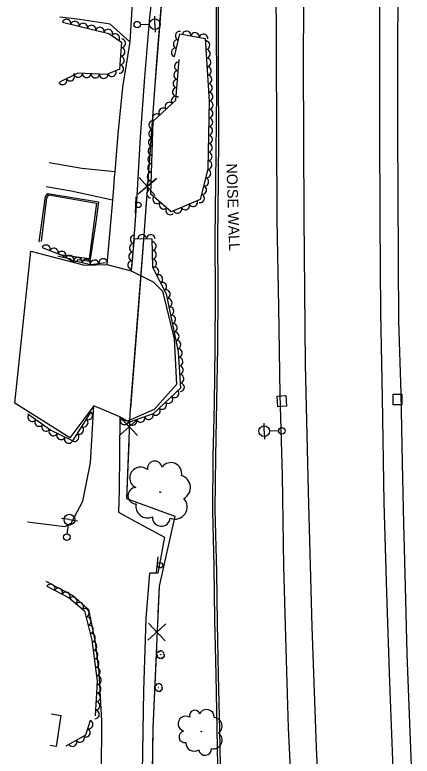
# Model space of a CAD drawing. Extents: x 1722896 to 1754269, y 648279 to 666297.
# Drawn here: x 1725539.9 to 1725725.3, y 662487.8 to 662833.8 of the extents above; entities that cross this region are included whole.
import ezdxf

# ---------------------------------------------------------------- set-up
doc = ezdxf.new("R2010")
doc.units = 0
for name, color, linetype in [('DESIGN - CENTERLINE - Proposed Text', 7, 'Continuous'), ('DESIGN - PUBLIC HEARING - Shapes', 7, 'Continuous'), ('DESIGN - SCRATCH - User 1', 7, 'Continuous'), ('SURVEY - CENTERLINE - Preliminary', 7, 'Continuous'), ('SURVEY - CENTERLINE - Preliminary Text', 7, 'Continuous'), ('SURVEY - DRAINAGE - Natural Features', 7, 'Continuous'), ('SURVEY - DTM - Breaklines', 7, 'Continuous'), ('SURVEY - VEGETATION - Features with Text', 7, 'Continuous')]:
    doc.layers.add(name, color=color, linetype=linetype)

msp = doc.modelspace()

# ---------------------------------------------------------------- linework, layer by layer
at = {"layer": 'DESIGN - CENTERLINE - Proposed Text'}
for points in [[(1725660.53, 663306.55), (1725605.48, 663310.97), (1725606.31, 663251.27), (1725606, 663206.2), (1725623.64, 663161.94), (1725638.22, 663119.93), (1725632.33, 663057.57), (1725622.33, 663030.12), (1725617.66, 662968.96), (1725614.32, 662914.99), (1725610.17, 662863.33), (1725605.16, 662801), (1725600.16, 662730.97), (1725593.62, 662647.78), (1725591.98, 662608.01), (1725614.51, 662599.88), (1725607.21, 662567.13), (1725604.33, 662500.93), (1725603.33, 662426.28), (1725602.24, 662351.99), (1725601.17, 662275.62), (1725599.89, 662190.58), (1725599.51, 662115.03), (1725598.09, 662048.81)], [(1725609.78, 662858.46), (1725606.06, 662812.21)], [(1725606.06, 662812.21), (1725605.16, 662801), (1725602.4, 662762.35)], [(1725605.39, 662749.5), (1725597.97, 662757.95), (1725601.68, 662753.68), (1725605.95, 662757.38), (1725597.41, 662750.07)], [(1725551.28, 662727.94), (1725554.22, 662749.07), (1725555.25, 662750.39), (1725578.92, 662746.48), (1725577.87, 662738.17), (1725574.95, 662718.68), (1725569.12, 662719.51), (1725568.76, 662718.49), (1725566.06, 662718.82), (1725566.15, 662719.8), (1725560.2, 662721.03), (1725560.17, 662721.05)], [(1725552.4, 662728.04), (1725554.84, 662748.39), (1725555.79, 662749.77), (1725578.06, 662745.96), (1725574.54, 662719.88), (1725560.87, 662721.77), (1725560.42, 662722.1)], [(1725601.25, 662746.29), (1725600.16, 662730.97), (1725597.73, 662700.02)], [(1725551.33, 662727.9), (1725551.28, 662727.94)], [(1725597.73, 662700.02), (1725593.81, 662650.18)], [(1725597.1, 662637.43), (1725589.43, 662645.65), (1725593.26, 662641.49), (1725597.42, 662645.32), (1725589.1, 662637.76)], [(1725593.06, 662634.09), (1725591.98, 662608.01), (1725611.07, 662601.12)], [(1725611.07, 662601.12), (1725614.51, 662599.88), (1725607.21, 662567.13), (1725606.65, 662554.35)], [(1725610, 662541.59), (1725602.35, 662549.83), (1725606.17, 662545.66), (1725610.34, 662549.48), (1725602.01, 662541.94)], [(1725605.95, 662538.27), (1725604.33, 662500.93), (1725604.21, 662491.9)], [(1725556.92, 662507.52), (1725561.42, 662506.83), (1725559.19, 662492.28), (1725556.42, 662492.7)], [(1725604.21, 662491.9), (1725603.54, 662441.91)]]:
    msp.add_lwpolyline(points, dxfattribs=at)
at = {"layer": 'DESIGN - PUBLIC HEARING - Shapes'}
for p, q in [((1725596.21, 662741.39), (1725596.54, 662748.88)), ((1725606.04, 662573.3), (1725606.85, 662580.76))]:
    msp.add_line(p, q, dxfattribs=at)
for centre in [(1725597.6, 662745.1), (1725607.66, 662576.92)]:
    msp.add_circle(centre, 1.25, dxfattribs=at)
at = {"layer": 'DESIGN - SCRATCH - User 1'}
for points in [[(1725650.02, 663034.8), (1725646.85, 663009.56), (1725643.53, 662985.14), (1725640.41, 662960.5), (1725637.31, 662933.79), (1725634.53, 662908.12), (1725633.99, 662883.17), (1725633.7, 662857.53), (1725633.9, 662831.33), (1725633.95, 662798.1), (1725633.54, 662755.5), (1725633.27, 662729.67), (1725633.45, 662702.74), (1725633.19, 662678.66), (1725632.98, 662652.27), (1725632.24, 662627.54), (1725632.19, 662602.24), (1725632.76, 662576.43), (1725633.09, 662551.41), (1725633.69, 662525.89), (1725634.17, 662500.31), (1725634.69, 662474.9)], [(1725651.1, 663035.15), (1725648.22, 663010.55), (1725644.8, 662985.7), (1725641.76, 662959.55), (1725638.38, 662934.4), (1725635.42, 662908.63), (1725634.94, 662882.85), (1725635.08, 662859.13), (1725634.81, 662831.6), (1725634.8, 662803.7), (1725635.01, 662778.75), (1725634.72, 662756.17), (1725634.54, 662729.99), (1725634.56, 662704.58), (1725634.41, 662678.74), (1725633.94, 662653.17), (1725633.6, 662627.68), (1725633.26, 662602.71), (1725633.95, 662573.78), (1725634.33, 662549.88), (1725634.77, 662525.61), (1725635.34, 662499.87), (1725635.88, 662475.22)]]:
    msp.add_lwpolyline(points, dxfattribs=at)
at = {"layer": 'SURVEY - CENTERLINE - Preliminary'}
msp.add_lwpolyline([(1725608.75, 662704.9), (1725614.25, 662682.51), (1725615.39, 662661.23), (1725604.98, 662649.55), (1725592.4, 662644.16), (1725588.96, 662646.24), (1725576.75, 662651.26), (1725565.61, 662636.4), (1725539.89, 662652.61), (1725547.33, 662723.5), (1725572.4, 662716.99), (1725582.84, 662717.26), (1725594.14, 662714.27), (1725604.39, 662709.14), (1725608.75, 662704.9)], dxfattribs=at)
at = {"layer": 'SURVEY - CENTERLINE - Preliminary Text'}
for points in [[(1725711.15, 663301.39), (1725711.17, 663260.71), (1725711.07, 663219.43), (1725710.72, 663180.98), (1725710.75, 663144.09), (1725710.74, 663107.89), (1725710.62, 663070.02), (1725710.29, 663026.62), (1725710.44, 662991.28), (1725710.28, 662956.01), (1725710.08, 662915.17), (1725710.11, 662874.39), (1725710.05, 662823.57), (1725710.02, 662781.67), (1725710.27, 662737.55), (1725710.62, 662694.9), (1725711.3, 662655.19), (1725712.09, 662606.06), (1725713.33, 662564.07), (1725714.79, 662522.39), (1725716.48, 662477.83)], [(1725675.61, 663292.82), (1725675.82, 663217.35), (1725675.53, 663146.5), (1725675.28, 663080.96), (1725675.25, 663022.17), (1725675.09, 662972.84), (1725674.89, 662915.13), (1725674.74, 662864.61), (1725674.5, 662811.89), (1725674.82, 662739.45), (1725675.42, 662670.84), (1725676.72, 662611.29), (1725678.56, 662548.2), (1725680.56, 662491.83), (1725683.11, 662436.87), (1725685.46, 662381.98), (1725688.84, 662318.75), (1725692.33, 662264.92), (1725697.16, 662198.89), (1725701.9, 662145.53), (1725706.8, 662090.89), (1725708.09, 662077.25)], [(1725662.54, 663021.31), (1725662.65, 663001.08), (1725662.91, 662969.3), (1725662.5, 662928.83), (1725662.34, 662891.48), (1725661.73, 662852.13), (1725661.81, 662816.75), (1725662.02, 662779.26), (1725662.17, 662738.32), (1725662.89, 662697.29), (1725663.53, 662656.62), (1725664.63, 662618.79), (1725665.31, 662576.54), (1725666.28, 662543.4), (1725667.48, 662501.03), (1725669.11, 662465.85)], [(1725716.44, 663007.06), (1725717.28, 662990.88), (1725718.16, 662956.64), (1725718.78, 662920.83), (1725718.82, 662883.56), (1725718.66, 662847.33), (1725718.42, 662813.69), (1725718.42, 662778.95), (1725718.65, 662750.57), (1725718.85, 662719.1), (1725718.97, 662690.77), (1725719.97, 662657.26), (1725720.65, 662624.6), (1725721.22, 662596.43), (1725721.99, 662566.99), (1725722.82, 662535.55), (1725724.05, 662503.06), (1725725.33, 662471.74)], [(1725599.62, 662959.36), (1725610.23, 662958.49), (1725614.03, 662956.98), (1725613.76, 662944.09), (1725612.21, 662921.89), (1725609.18, 662895.76), (1725606.55, 662864.09), (1725602.76, 662832.75), (1725600.46, 662804.67), (1725598.37, 662776.7), (1725596.74, 662746.72), (1725594.79, 662720.9), (1725594.14, 662714.27)], [(1725568.67, 662935.64), (1725582.28, 662935.11), (1725599.83, 662934.88), (1725599.79, 662929.6), (1725598.94, 662907.29), (1725597.45, 662879.76), (1725596.22, 662855.36), (1725594.84, 662842.08), (1725593.58, 662821.23), (1725590.17, 662800.05), (1725587.95, 662778.07), (1725586.5, 662760.57)], [(1725593.58, 662821.23), (1725584.36, 662829.42), (1725570.28, 662831.58), (1725560.91, 662832.68)], [(1725586.5, 662760.57), (1725571.1, 662762.17), (1725555.86, 662764.72)], [(1725586.5, 662760.57), (1725586.3, 662758.07), (1725585.91, 662753.2)], [(1725585.41, 662747.32), (1725566.16, 662751.59), (1725554.57, 662753.55)], [(1725585.91, 662753.2), (1725585.41, 662747.34)], [(1725585.41, 662747.32), (1725582.84, 662717.26)], [(1725585.41, 662747.34), (1725585.41, 662747.32)], [(1725545.85, 662597.21), (1725563.24, 662595.02), (1725566.11, 662596.57), (1725571.65, 662606.87), (1725575.24, 662624.77), (1725576.75, 662651.26)], [(1725588.96, 662646.24), (1725588.6, 662612.03), (1725588.33, 662601.65), (1725595.52, 662597.58), (1725609.73, 662589.96)], [(1725609.73, 662589.96), (1725606.57, 662573.15), (1725602.75, 662573.17), (1725601.01, 662552.09), (1725600.01, 662518.27), (1725599.25, 662480.3), (1725598.81, 662444.42), (1725597.89, 662405.04), (1725597.47, 662371.56), (1725597.38, 662331.59), (1725597.06, 662291.29), (1725596.28, 662250.74), (1725596.04, 662209.32), (1725595.13, 662166.46), (1725594.55, 662118.3), (1725593.78, 662075.09), (1725593.48, 662046.56)], [(1725554.39, 662569.48), (1725567.04, 662562.83), (1725574.29, 662556.28), (1725577.44, 662540.98), (1725579.1, 662526.92)], [(1725579.1, 662526.92), (1725580.29, 662504.09), (1725580.26, 662479.69), (1725579.76, 662458.85), (1725578.47, 662420.99), (1725577.76, 662403.14), (1725577.94, 662377.07), (1725577.2, 662360.01), (1725576.59, 662330.57), (1725576.1, 662301.13), (1725576.34, 662269.1), (1725575.17, 662233.46), (1725575.11, 662202.93), (1725574.89, 662176.04), (1725574.87, 662149.83), (1725574.6, 662119.68), (1725574.38, 662088.96), (1725574.33, 662055.79), (1725573.95, 662041.16)]]:
    msp.add_lwpolyline(points, dxfattribs=at)
at = {"layer": 'SURVEY - DRAINAGE - Natural Features'}
for p, q in [((1725664.51, 662653.56), (1725664.51, 662653.56)), ((1725718.47, 662654.28), (1725718.47, 662654.28))]:
    msp.add_line(p, q, dxfattribs=at)
for points in [[(1725662.32, 662655.9), (1725666.31, 662656.21), (1725666.69, 662651.22), (1725662.71, 662650.91), (1725662.32, 662655.9)], [(1725716.45, 662656.76), (1725720.45, 662656.8), (1725720.49, 662651.8), (1725716.49, 662651.76), (1725716.45, 662656.76)]]:
    msp.add_lwpolyline(points, dxfattribs=at)
at = {"layer": 'SURVEY - DTM - Breaklines'}
for p, q in [((1725605.26, 662829.48), (1725605.16, 662833.23)), ((1725598.51, 662829.3), (1725602.76, 662829.41)), ((1725605.26, 662829.48), (1725605.36, 662825.73)), ((1725656.29, 662639.47), (1725656.21, 662643.22)), ((1725656.29, 662639.47), (1725656.37, 662635.72)), ((1725663.03, 662639.61), (1725658.79, 662639.52)), ((1725565.36, 662598.18), (1725561.65, 662598.73)), ((1725565.36, 662598.18), (1725569.07, 662597.62)), ((1725564.37, 662591.5), (1725564.99, 662595.7))]:
    msp.add_line(p, q, dxfattribs=at)
for centre, radius in [((1725605.26, 662829.48), 2.5), ((1725597.01, 662829.26), 1.5), ((1725656.29, 662639.47), 2.5), ((1725664.53, 662639.64), 1.5), ((1725565.36, 662598.18), 2.5), ((1725564.15, 662590.01), 1.5)]:
    msp.add_circle(centre, radius, dxfattribs=at)
at = {"layer": 'SURVEY - VEGETATION - Features with Text'}
for points in [[(1725562.11, 662830.36), (1725583.72, 662825.15), (1725589.74, 662821.05), (1725588.76, 662808.46), (1725582.9, 662805.99), (1725569.22, 662806.59), (1725560.71, 662802.4)], [(1725614.37, 662814.39), (1725616.88, 662824.88), (1725628.77, 662822.8), (1725630.56, 662793.58), (1725629.94, 662761.73), (1725626.32, 662747.57), (1725612.93, 662741.9), (1725603.34, 662750.19), (1725604.45, 662784.13), (1725615, 662793.92), (1725616.55, 662813.05)], [(1725594.35, 662715.05), (1725595.75, 662729.37), (1725603.91, 662729.31), (1725604.16, 662716.1), (1725610.49, 662703.65), (1725616.14, 662676.59), (1725617.14, 662659.55), (1725604.42, 662647.57), (1725593.88, 662643.86), (1725589.16, 662644.78)], [(1725552.62, 662725.22), (1725560.99, 662721.97), (1725565.76, 662719.46), (1725575.42, 662717.23), (1725582.19, 662718.26)], [(1725575.36, 662648.46), (1725566.74, 662634.9), (1725556.49, 662639.89), (1725545.95, 662647.38)], [(1725554.9, 662567.08), (1725565.19, 662561.7), (1725572.41, 662555.62), (1725575.84, 662541.94), (1725578.39, 662522.82), (1725577.37, 662506.56)], [(1725575.07, 662504.45), (1725572.84, 662497.62), (1725566.85, 662494.24), (1725563.72, 662492.45)]]:
    msp.add_lwpolyline(points, dxfattribs=at)
for centre, radius in [((1725607.71, 662611.04), 0.176), ((1725607.94, 662535.16), 0.022), ((1725607.02, 662519.83), 0.022), ((1725626.92, 662499.3), 0.125)]:
    msp.add_circle(centre, radius, dxfattribs=at)
for centre, radius, start, end in [((1725605.2, 662622.06), 3.46, 10.0601, 188.8058), ((1725612.72, 662619.76), 5.04, 347.944, 144.7329), ((1725598.56, 662617.68), 5.03, 50.0808, 243.5005), ((1725616.12, 662613.19), 5.74, 296.9967, 74.5209), ((1725596.5, 662609.36), 3.83, 92.6995, 270.0186), ((1725614.6, 662604.13), 5.7, 247.8925, 43.731), ((1725601.8, 662604.41), 5.42, 167.9865, 294.8322), ((1725608.28, 662599.35), 4.21, 178.1454, 353.1457), ((1725606.58, 662535.54), 0.629, 70.3044, 263.7241), ((1725606.7, 662534.47), 0.479, 112.923, 290.2422), ((1725607.17, 662536.34), 0.433, 30.2837, 209.0293), ((1725608.15, 662536.4), 0.631, 8.1675, 164.9565), ((1725608.84, 662535.77), 0.719, 317.2203, 94.7445), ((1725609.05, 662534.64), 0.714, 268.1161, 63.9546), ((1725607.54, 662534.12), 0.679, 188.2101, 315.0558), ((1725608.52, 662533.81), 0.527, 198.369, 13.3693), ((1725605.66, 662520.22), 0.629, 70.3044, 263.7241), ((1725606.25, 662521.02), 0.433, 30.2837, 209.0293), ((1725607.23, 662521.08), 0.631, 8.1675, 164.9565), ((1725607.92, 662520.45), 0.719, 317.2203, 94.7445), ((1725605.78, 662519.15), 0.479, 112.923, 290.2422), ((1725606.61, 662518.8), 0.679, 188.2101, 315.0558), ((1725607.59, 662518.49), 0.527, 198.369, 13.3693), ((1725608.13, 662519.32), 0.714, 268.1161, 63.9546), ((1725619.73, 662502.89), 3.58, 59.5173, 252.937), ((1725623.88, 662506.75), 2.46, 19.4966, 198.2422), ((1725629.42, 662506.01), 3.58, 357.3804, 154.1694), ((1725632.57, 662501.79), 4.08, 306.4332, 83.9574), ((1725619.25, 662496.82), 2.72, 102.1359, 279.4551), ((1725632.56, 662495.26), 4.06, 257.329, 53.1675), ((1725623.55, 662493.96), 3.85, 177.423, 304.2687), ((1725628.68, 662491.17), 2.99, 187.5819, 2.5822)]:
    msp.add_arc(centre, radius, start, end, dxfattribs=at)
for centre, major_axis in [((1725564.06, 662829.89), (1.94, -0.47)), ((1725567.94, 662828.96), (1.94, -0.47)), ((1725571.83, 662828.02), (1.94, -0.47)), ((1725575.72, 662827.08), (1.94, -0.47)), ((1725579.61, 662826.14), (1.94, -0.47)), ((1725583.5, 662825.2), (1.94, -0.47)), ((1725586.84, 662823.02), (1.65, -1.12)), ((1725616.7, 662824.12), (0.47, 1.95)), ((1725620.05, 662824.33), (1.97, -0.35)), ((1725623.99, 662823.64), (1.97, -0.35)), ((1725627.93, 662822.94), (1.97, -0.35)), ((1725589.7, 662820.56), (-0.16, -1.99)), ((1725615.77, 662820.23), (0.47, 1.95)), ((1725628.96, 662819.66), (0.12, -2)), ((1725589.39, 662816.57), (-0.16, -1.99)), ((1725614.84, 662816.34), (0.47, 1.95)), ((1725589.08, 662812.59), (-0.16, -1.99)), ((1725629.21, 662815.67), (0.12, -2)), ((1725616.27, 662809.7), (0.16, 1.99)), ((1725629.45, 662811.67), (0.12, -2)), ((1725585.2, 662806.96), (-1.84, -0.78)), ((1725588.77, 662808.6), (-0.16, -1.99)), ((1725615.95, 662805.71), (0.16, 1.99)), ((1725629.69, 662807.68), (0.12, -2)), ((1725562.21, 662803.14), (-1.79, -0.88)), ((1725565.8, 662804.9), (-1.79, -0.88)), ((1725569.41, 662806.58), (-2, 0.09)), ((1725573.41, 662806.41), (-2, 0.09)), ((1725577.4, 662806.23), (-2, 0.09)), ((1725581.4, 662806.06), (-2, 0.09)), ((1725629.94, 662803.69), (0.12, -2)), ((1725615.63, 662801.72), (0.16, 1.99)), ((1725630.18, 662799.7), (0.12, -2)), ((1725615.31, 662797.74), (0.16, 1.99)), ((1725630.43, 662795.7), (0.12, -2)), ((1725614.87, 662793.8), (1.47, 1.36)), ((1725630.52, 662791.71), (-0.04, -2)), ((1725609.01, 662788.36), (1.47, 1.36)), ((1725611.94, 662791.08), (1.47, 1.36)), ((1725606.08, 662785.64), (1.47, 1.36)), ((1725630.44, 662787.71), (-0.04, -2)), ((1725604.39, 662782.35), (0.07, 2)), ((1725630.36, 662783.71), (-0.04, -2)), ((1725604.26, 662778.35), (0.07, 2)), ((1725630.29, 662779.71), (-0.04, -2)), ((1725604.13, 662774.36), (0.07, 2)), ((1725630.21, 662775.71), (-0.04, -2)), ((1725630.13, 662771.71), (-0.04, -2)), ((1725604, 662770.36), (0.07, 2)), ((1725630.05, 662767.71), (-0.04, -2)), ((1725603.87, 662766.36), (0.07, 2)), ((1725603.74, 662762.36), (0.07, 2)), ((1725629.97, 662763.71), (-0.04, -2)), ((1725603.61, 662758.36), (0.07, 2)), ((1725629.44, 662759.78), (-0.49, -1.94)), ((1725603.48, 662754.37), (0.07, 2)), ((1725628.45, 662755.9), (-0.49, -1.94)), ((1725603.34, 662750.37), (0.07, 2)), ((1725627.46, 662752.02), (-0.49, -1.94)), ((1725606.23, 662747.69), (-1.51, 1.31)), ((1725626.47, 662748.15), (-0.49, -1.94)), ((1725609.26, 662745.07), (-1.51, 1.31)), ((1725619.51, 662744.68), (-1.84, -0.78)), ((1725623.19, 662746.24), (-1.84, -0.78)), ((1725612.28, 662742.46), (-1.51, 1.31)), ((1725615.82, 662743.13), (-1.84, -0.78)), ((1725595.71, 662728.98), (0.19, 1.99)), ((1725599.35, 662729.35), (2, -0.02)), ((1725603.35, 662729.31), (2, -0.02)), ((1725603.97, 662725.86), (0.04, -2)), ((1725554.48, 662724.5), (1.86, -0.72)), ((1725558.21, 662723.05), (1.86, -0.72)), ((1725595.32, 662725), (0.19, 1.99)), ((1725561.89, 662721.5), (1.77, -0.93)), ((1725565.43, 662719.64), (1.77, -0.93)), ((1725594.93, 662721.02), (0.19, 1.99)), ((1725604.05, 662721.86), (0.04, -2)), ((1725569.29, 662718.65), (1.95, -0.45)), ((1725573.19, 662717.74), (1.95, -0.45)), ((1725577.11, 662717.49), (1.98, 0.3)), ((1725581.07, 662718.09), (1.98, 0.3)), ((1725594.54, 662717.04), (0.19, 1.99)), ((1725604.12, 662717.86), (0.04, -2)), ((1725605.17, 662714.11), (0.91, -1.78)), ((1725606.98, 662710.54), (0.91, -1.78)), ((1725608.8, 662706.97), (0.91, -1.78)), ((1725610.54, 662703.39), (0.41, -1.96)), ((1725611.36, 662699.47), (0.41, -1.96)), ((1725612.18, 662695.55), (0.41, -1.96)), ((1725612.99, 662691.64), (0.41, -1.96)), ((1725613.81, 662687.72), (0.41, -1.96)), ((1725614.63, 662683.81), (0.41, -1.96)), ((1725615.45, 662679.89), (0.41, -1.96)), ((1725616.17, 662675.96), (0.12, -2)), ((1725616.41, 662671.97), (0.12, -2)), ((1725616.64, 662667.98), (0.12, -2)), ((1725616.88, 662663.99), (0.12, -2)), ((1725617.12, 662659.99), (0.12, -2)), ((1725611.64, 662654.37), (-1.46, -1.37)), ((1725614.56, 662657.11), (-1.46, -1.37)), ((1725608.73, 662651.62), (-1.46, -1.37)), ((1725574.28, 662646.78), (-1.07, -1.69)), ((1725605.82, 662648.88), (-1.46, -1.37)), ((1725547.91, 662645.98), (-1.63, 1.16)), ((1725572.14, 662643.4), (-1.07, -1.69)), ((1725594.91, 662644.22), (-1.89, -0.66)), ((1725598.69, 662645.55), (-1.89, -0.66)), ((1725602.46, 662646.88), (-1.89, -0.66)), ((1725551.17, 662643.67), (-1.63, 1.16)), ((1725554.43, 662641.35), (-1.63, 1.16)), ((1725569.99, 662640.02), (-1.07, -1.69)), ((1725591.03, 662644.41), (-1.96, 0.38)), ((1725557.81, 662639.24), (-1.8, 0.88)), ((1725561.41, 662637.49), (-1.8, 0.88)), ((1725567.85, 662636.65), (-1.07, -1.69)), ((1725565.01, 662635.74), (-1.8, 0.88)), ((1725556.67, 662566.15), (1.77, -0.93)), ((1725560.22, 662564.3), (1.77, -0.93)), ((1725563.76, 662562.45), (1.77, -0.93)), ((1725567.02, 662560.16), (1.53, -1.29)), ((1725570.07, 662557.58), (1.53, -1.29)), ((1725572.64, 662554.7), (0.49, -1.94)), ((1725573.61, 662550.82), (0.49, -1.94)), ((1725574.59, 662546.94), (0.49, -1.94)), ((1725575.56, 662543.06), (0.49, -1.94)), ((1725576.22, 662539.12), (0.26, -1.98)), ((1725576.75, 662535.15), (0.26, -1.98)), ((1725577.28, 662531.19), (0.26, -1.98)), ((1725577.81, 662527.22), (0.26, -1.98)), ((1725578.33, 662523.26), (0.26, -1.98)), ((1725578.17, 662519.27), (-0.12, -2)), ((1725577.92, 662515.28), (-0.12, -2)), ((1725577.67, 662511.28), (-0.12, -2)), ((1725577.42, 662507.29), (-0.12, -2)), ((1725574.45, 662502.55), (-0.62, -1.9)), ((1725573.21, 662498.75), (-0.62, -1.9)), ((1725570.39, 662496.24), (-1.74, -0.98)), ((1725566.91, 662494.27), (-1.74, -0.98))]:
    msp.add_ellipse(centre, major_axis=major_axis, ratio=0.940188, start_param=0, end_param=3.141593, dxfattribs=at)

# ---------------------------------------------------------------- texts
at = {"layer": 'DESIGN - SCRATCH - User 1'}
msp.add_text('NOISE WALL', height=5, rotation=271.8918, dxfattribs=at).set_placement((1725638.61, 662764.36))

doc.saveas('drawing.dxf')
